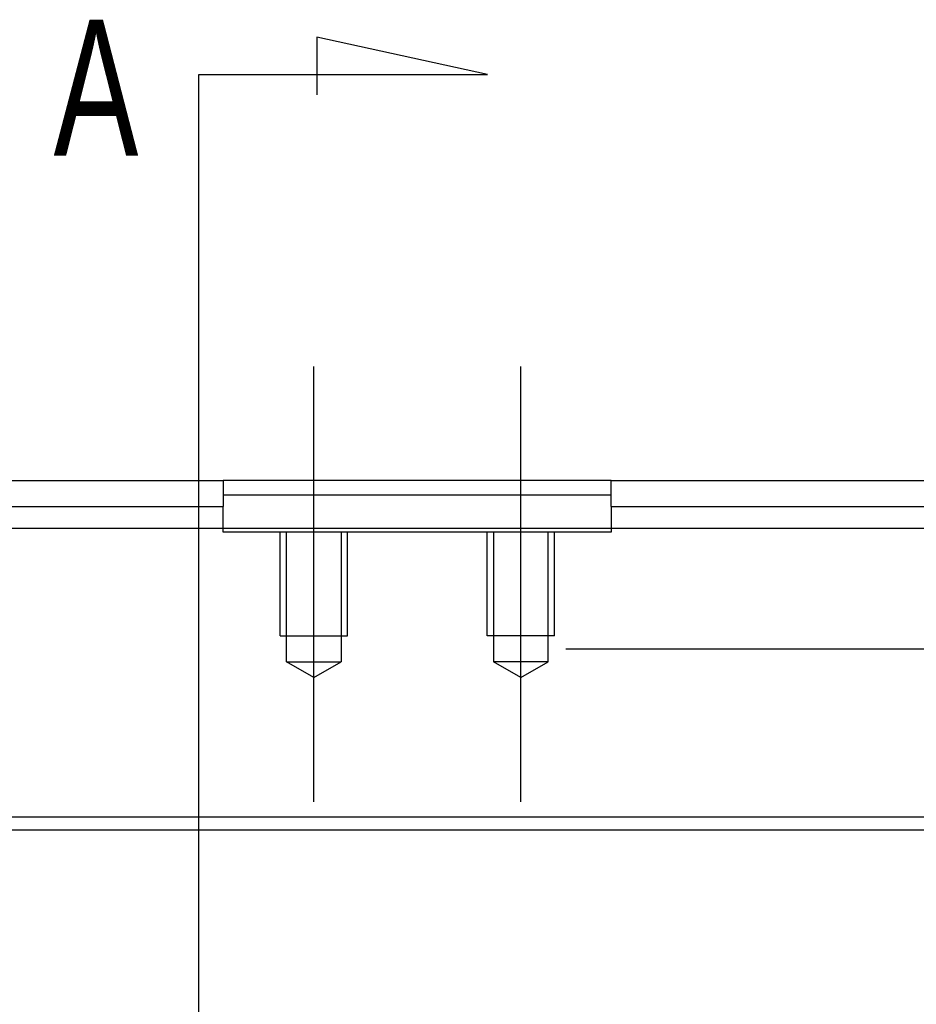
# Model space of a CAD drawing. Header units: millimetres. Extents: x -386 to 3135, y -1989 to 860.
# Tile 385 of 596: x 1744 to 1779, y -1582 to -1544. Entities that reach past the tile are written whole.
import ezdxf
from ezdxf.lldxf.tags import DXFTag

# ---------------------------------------------------------------- set-up
doc = ezdxf.new("R2010")
doc.units = ezdxf.units.MM
doc.layers.get('0').update_dxf_attribs({"linetype": 'CONTINUOUS'})
doc.styles.add('CHN', font='txt')
tags = doc.linetypes.add('DASHED', pattern=[25.72, 12.86, -12.86]).pattern_tags.tags
tags[6:7] = [DXFTag(74, 4), DXFTag(75, 0), DXFTag(340, '0'), DXFTag(46, 0.0), DXFTag(50, 0.0), DXFTag(44, 0.0), DXFTag(45, 0.0)]
tags[4:5] = [DXFTag(74, 4), DXFTag(75, 0), DXFTag(340, '0'), DXFTag(46, 0.0), DXFTag(50, 0.0), DXFTag(44, 0.0), DXFTag(45, 0.0)]

msp = doc.modelspace()

# ---------------------------------------------------------------- linework, layer by layer
for p, q in [((1762.095, -1546.307), (1755.508, -1544.873)), ((1755.508, -1544.873), (1755.508, -1547.102)), ((1750.947, -1546.307), (1762.095, -1546.307)), ((1750.947, -1548.943), (1750.947, -1546.307)), ((1750.947, -1615.418), (1750.947, -1548.943)), ((1527.883, -1575.499), (2369.883, -1575.499))]:
    msp.add_line(p, q)
at = {"ltscale": 0.2}
for p, q in [((1755.383, -1574.411), (1755.383, -1557.586)), ((1763.383, -1574.411), (1763.383, -1557.586))]:
    msp.add_line(p, q, dxfattribs=at)
at = {"linetype": 'Continuous'}
for p, q in [((1751.633, -1561.999), (1751.883, -1561.999)), ((1766.883, -1561.999), (1751.883, -1561.999)), ((1751.883, -1561.999), (1751.883, -1562.999)), ((1766.883, -1561.999), (1796.883, -1561.999)), ((1766.883, -1562.999), (1766.883, -1561.999)), ((1751.883, -1562.549), (1754.883, -1562.549)), ((1754.883, -1562.549), (1763.883, -1562.549)), ((1763.883, -1562.549), (1766.883, -1562.549)), ((1751.633, -1562.999), (1751.883, -1562.999)), ((1751.883, -1563.849), (1751.883, -1562.999)), ((1766.883, -1562.999), (1796.883, -1562.999)), ((1766.883, -1562.999), (1766.883, -1563.849)), ((1810.133, -1563.849), (1708.633, -1563.849)), ((1765.133, -1568.499), (1880.624, -1568.499)), ((1879.058, -1574.999), (1615.883, -1574.999))]:
    msp.add_line(p, q, dxfattribs=at)
at = {"linetype": 'DASHED'}
for p, q in [((1751.883, -1563.999), (1751.883, -1563.849)), ((1766.883, -1563.849), (1766.883, -1563.999)), ((1766.883, -1563.999), (1751.883, -1563.999))]:
    msp.add_line(p, q, dxfattribs=at)
at = {"linetype": 'DASHED', "ltscale": 0.1}
for p, q in [((1754.083, -1567.999), (1754.083, -1563.999)), ((1754.328, -1568.999), (1754.328, -1563.999)), ((1756.438, -1563.999), (1756.438, -1568.999)), ((1756.683, -1567.999), (1756.683, -1563.999)), ((1762.083, -1567.999), (1762.083, -1563.999)), ((1762.328, -1563.999), (1762.328, -1568.999)), ((1764.438, -1568.999), (1764.438, -1563.999)), ((1764.683, -1567.999), (1764.683, -1563.999)), ((1754.083, -1567.999), (1756.683, -1567.999)), ((1764.683, -1567.999), (1762.083, -1567.999)), ((1754.328, -1568.999), (1756.438, -1568.999)), ((1755.383, -1569.608), (1754.328, -1568.999)), ((1755.383, -1569.608), (1756.438, -1568.999)), ((1764.438, -1568.999), (1762.328, -1568.999)), ((1763.383, -1569.608), (1762.328, -1568.999)), ((1763.383, -1569.608), (1764.438, -1568.999))]:
    msp.add_line(p, q, dxfattribs=at)
at = {"linetype": 'Continuous'}
for points in [[(1736.633, -1561.999), (1751.633, -1561.999)], [(1736.633, -1562.999), (1751.633, -1562.999)]]:
    msp.add_open_spline(points, degree=1, dxfattribs=at)

# ---------------------------------------------------------------- texts
at = {"style": 'CHN', "width": 0.7}
msp.add_text('A', height=5.25, dxfattribs=at).set_placement((1745.327, -1549.443))

doc.saveas('drawing.dxf')
